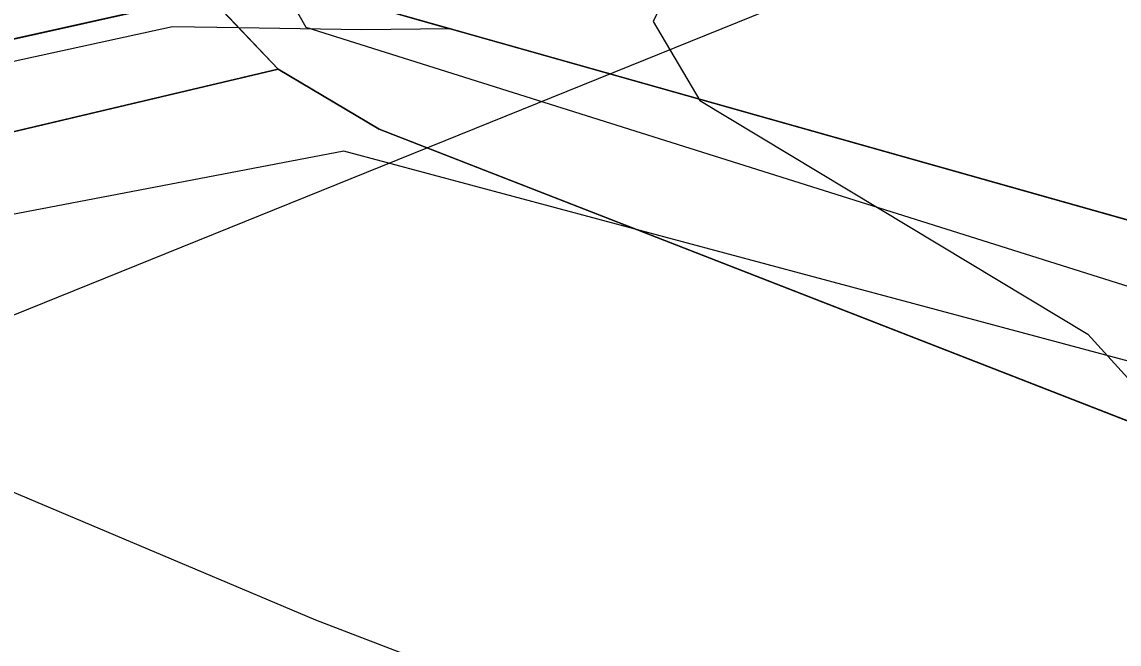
# Model space of a CAD drawing. Extents: x -706130 to -698555, y -971544 to -967260.
# Drawn here: x -703846.3 to -703802.72, y -970326.62 to -970301.93 of the extents above; entities that cross this region are included whole.
import ezdxf

# ---------------------------------------------------------------- set-up
doc = ezdxf.new("R2010")
doc.units = 0
for name, color, linetype in [('Archeologická naleziště S', 7, 'Continuous'), ('BPEJ hranice S', 7, 'Continuous'), ('BPEJ I-II trida ochrany S', 7, 'Continuous'), ('Docházková izochrona - VLAK N', 7, 'Continuous'), ('KN_Hranice_parcel', 7, 'Continuous'), ('KN_Polygon parcely', 7, 'Continuous'), ('KN_POZEMKY_14_OSTATNI PLOCHA', 7, 'Continuous'), ('KN_POZEMKY_7_TTP', 7, 'Continuous'), ('KN_VYUZITI_17_ostatni plocha_ostatni komunikace', 7, 'Continuous'), ('KN_VYUZITI_26_ostatni plocha_jina plocha', 7, 'Continuous'), ('Komunikace mistni obsluzne - osy S', 7, 'Continuous'), ('OP lesa 30 m', 7, 'Continuous'), ('Plochy smíšené nezastavěného území všeobecné S', 7, 'Continuous'), ('Plochy verejnych prostranstvi - komunikace ostatni S', 7, 'Continuous'), ('Plochy zemědělské všeobecné CELEK S', 7, 'Continuous'), ('Regulační bloky v krajině S', 7, 'Continuous'), ('Regulační bloky zastavěné S', 7, 'Continuous'), ('Trasy turistické N', 7, 'Continuous'), ('Vodovodní řady - rozváděcí S', 7, 'Continuous'), ('VÝŠKOPIS_vrstevnice zesílená', 7, 'Continuous')]:
    doc.layers.add(name, color=color, linetype=linetype)

msp = doc.modelspace()

# ---------------------------------------------------------------- linework, layer by layer
at = {"layer": 'Archeologická naleziště S'}
msp.add_lwpolyline([(-703408.701, -970993.876), (-703586.125, -970875.938), (-703659.438, -970897.188), (-703878.375, -970326.375), (-703591.188, -970210.375), (-703362.812, -970550.625), (-703335.438, -970886.438), (-703375.42, -970994.479)], dxfattribs=at)
at = {"layer": 'BPEJ hranice S'}
for points in [[(-703767.617, -970319.481), (-703779.407, -970316.938), (-703779.1, -970315.41), (-703778.3, -970315.6), (-703775.52, -970299.64), (-703809.34, -970300.42), (-703832.7, -970301.24), (-703829.298, -970302.199), (-703832.807, -970302.242), (-703837.679, -970302.166), (-703840.32, -970302.126), (-703870.545, -970308.717), (-703870.125, -970308.298), (-703868.67, -970307.51), (-703853.796, -970292.04), (-703848.433, -970286.7), (-703845.416, -970287.986), (-703842.263, -970289.331), (-703840.381, -970288.794), (-703819.204, -970282.755), (-703813.26, -970281.646), (-703813.237, -970281.642), (-703765.425, -970275.521)], [(-704100.211, -970315.647), (-704085.654, -970315.027), (-704043.84, -970322.076), (-704018.752, -970325.485), (-703994.283, -970326.105), (-703971.983, -970325.485), (-703949.063, -970321.767), (-703925.833, -970317.119), (-703915.647, -970316.046), (-703902.293, -970314.64), (-703884.329, -970312.161), (-703878.166, -970312.656), (-703871.149, -970313.219), (-703866.143, -970313.622), (-703850.568, -970318.934), (-703834.64, -970325.662), (-703815.702, -970332.921), (-703794.994, -970335.931), (-703778.003, -970335.931), (-703771.474, -970334.73)]]:
    msp.add_lwpolyline(points, dxfattribs=at)
at = {"layer": 'BPEJ I-II trida ochrany S'}
for p, q in [((-703832.7, -970301.24), (-703800.34, -970310.36)), ((-703836.12, -970303.81), (-703867.44, -970311.2)), ((-703832.11, -970306.19), (-703836.12, -970303.81)), ((-703799.81, -970318.76), (-703832.11, -970306.19))]:
    msp.add_line(p, q, dxfattribs=at)
msp.add_lwpolyline([(-703871.148, -970313.219), (-703866.143, -970313.622), (-703850.568, -970318.934), (-703834.64, -970325.662), (-703815.702, -970332.921), (-703794.994, -970335.931), (-703778.003, -970335.931), (-703771.474, -970334.73), (-703762.605, -970333.098), (-703752.163, -970328.849), (-703747.808, -970325.284)], dxfattribs=at)
at = {"layer": 'Docházková izochrona - VLAK N'}
msp.add_circle((-704165.451, -969778.767), 800, dxfattribs=at)
at = {"layer": 'KN_Hranice_parcel'}
for p, q in [((-703868.67, -970307.51), (-703838.9, -970300.88)), ((-703838.9, -970300.88), (-703836.12, -970303.81))]:
    msp.add_line(p, q, dxfattribs=at)
for points in [[(-703832.7, -970301.24), (-703800.34, -970310.36), (-703778.3, -970315.6)], [(-703836.12, -970303.81), (-703867.44, -970311.2), (-703907.58, -970333.06), (-703958.41, -970348.31), (-703977.64, -970352.14), (-704054.81, -970362.83)], [(-703747.69, -970335.57), (-703751, -970333.7), (-703740.94, -970326.57), (-703745.69, -970325.55), (-703799.81, -970318.76), (-703832.11, -970306.19), (-703836.12, -970303.81)]]:
    msp.add_lwpolyline(points, dxfattribs=at)
at = {"layer": 'KN_Polygon parcely'}
for points in [[(-703767.1, -970317.6), (-703778.3, -970315.6), (-703800.34, -970310.36), (-703832.7, -970301.24), (-703833.56, -970299.93), (-703835.24, -970297.19), (-703841.1, -970287.62), (-703842.85, -970284.68), (-703846.02, -970280.19), (-703897.1, -970221.34), (-703897.74, -970209.3), (-703903.88, -970183.76), (-703945.94, -970163.28), (-703988.89, -970158.47), (-703997.02, -970157.56), (-704000.19, -970155.45), (-704027.01, -970139.66), (-704036.53, -970133.7), (-704041.62, -970130.52), (-704064.44, -970106.69), (-704087.85, -970063.07), (-704089.75, -970059.21), (-704097.62, -970043.99)], [(-704092.77, -970064.17), (-704069.05, -970106.74), (-704043.74, -970133.66), (-704002.99, -970156.78), (-703998.74, -970161.26), (-703947.79, -970166.93), (-703909.74, -970185.39), (-703903.21, -970211.13), (-703901.64, -970222.76), (-703850.21, -970280.78), (-703846.96, -970284.93), (-703838.9, -970300.88), (-703836.12, -970303.81), (-703832.11, -970306.19), (-703799.81, -970318.76), (-703745.69, -970325.55)], [(-704125.78, -970355.06), (-704083.98, -970360.18), (-704054.81, -970362.83), (-703977.64, -970352.14), (-703958.41, -970348.31), (-703907.58, -970333.06), (-703867.44, -970311.2), (-703836.12, -970303.81), (-703838.9, -970300.88), (-703868.67, -970307.51), (-703908.69, -970329.2), (-703963.41, -970345.69), (-703984.67, -970349.36), (-704034.74, -970356.57), (-704047.74, -970356.15), (-704086.79, -970353.27), (-704124.8, -970348.44)], [(-703745.69, -970325.55), (-703799.81, -970318.76), (-703832.11, -970306.19), (-703836.12, -970303.81), (-703867.44, -970311.2), (-703907.58, -970333.06), (-703958.41, -970348.31), (-703977.64, -970352.14), (-704054.81, -970362.83), (-704047.91, -970462.01), (-704021.52, -970457.99), (-703958.88, -970448.46), (-703948.54, -970445.65), (-703938.43, -970444.92), (-703869.86, -970424.84), (-703835.12, -970417.7), (-703819.16, -970415.35), (-703781.1, -970410.72), (-703763.94, -970409.03)]]:
    msp.add_lwpolyline(points, dxfattribs=at)
for points in [[(-703838.9, -970300.88), (-703846.96, -970284.93), (-703868.67, -970307.51)], [(-703809.34, -970300.42), (-703832.7, -970301.24), (-703800.34, -970310.36), (-703778.3, -970315.6), (-703775.52, -970299.64)]]:
    msp.add_lwpolyline(points, close=True, dxfattribs=at)
at = {"layer": 'KN_POZEMKY_14_OSTATNI PLOCHA'}
for p, q in [((-703868.67, -970307.51), (-703838.9, -970300.88)), ((-703838.9, -970300.88), (-703868.67, -970307.51)), ((-703838.9, -970300.88), (-703836.12, -970303.81)), ((-703836.12, -970303.81), (-703838.9, -970300.88)), ((-703832.7, -970301.24), (-703800.34, -970310.36)), ((-703836.12, -970303.81), (-703867.44, -970311.2)), ((-703832.11, -970306.19), (-703836.12, -970303.81)), ((-703799.81, -970318.76), (-703832.11, -970306.19))]:
    msp.add_line(p, q, dxfattribs=at)
at = {"layer": 'KN_POZEMKY_7_TTP'}
for p, q in [((-703800.34, -970310.36), (-703832.7, -970301.24)), ((-703867.44, -970311.2), (-703836.12, -970303.81)), ((-703836.12, -970303.81), (-703832.11, -970306.19)), ((-703832.11, -970306.19), (-703799.81, -970318.76))]:
    msp.add_line(p, q, dxfattribs=at)
at = {"layer": 'KN_VYUZITI_17_ostatni plocha_ostatni komunikace'}
for p, q in [((-703868.67, -970307.51), (-703838.9, -970300.88)), ((-703838.9, -970300.88), (-703836.12, -970303.81)), ((-703836.12, -970303.81), (-703838.9, -970300.88)), ((-703832.7, -970301.24), (-703800.34, -970310.36)), ((-703836.12, -970303.81), (-703867.44, -970311.2)), ((-703832.11, -970306.19), (-703836.12, -970303.81)), ((-703799.81, -970318.76), (-703832.11, -970306.19))]:
    msp.add_line(p, q, dxfattribs=at)
at = {"layer": 'KN_VYUZITI_26_ostatni plocha_jina plocha'}
msp.add_line((-703838.9, -970300.88), (-703868.67, -970307.51), dxfattribs=at)
at = {"layer": 'Komunikace mistni obsluzne - osy S'}
msp.add_lwpolyline([(-704099.359, -970044.528), (-704089.303, -970065.792), (-704067.267, -970106.395), (-704042.783, -970131.946), (-703996.875, -970159.16), (-703946.508, -970165.548), (-703907.071, -970184.712), (-703900.6, -970211.051), (-703899.551, -970222.339), (-703846.298, -970282.28), (-703835.018, -970302.143), (-703799.428, -970313.344), (-703772.67, -970319.119)], dxfattribs=at)
at = {"layer": 'OP lesa 30 m'}
msp.add_arc((-703832.7, -970301.24), 30, 213.2844, 272.0104, dxfattribs=at)
at = {"layer": 'Plochy smíšené nezastavěného území všeobecné S'}
msp.add_line((-703832.7, -970301.24), (-703800.34, -970310.36), dxfattribs=at)
msp.add_lwpolyline([(-703846.96, -970284.93), (-703868.67, -970307.51), (-703838.9, -970300.88)], dxfattribs=at)
at = {"layer": 'Plochy verejnych prostranstvi - komunikace ostatni S'}
for p, q in [((-703838.9, -970300.88), (-703868.67, -970307.51)), ((-703867.44, -970311.2), (-703836.12, -970303.81))]:
    msp.add_line(p, q, dxfattribs=at)
for points in [[(-703636.8, -970356.67), (-703639.36, -970354.95), (-703648.37, -970348.91), (-703679.36, -970337.91), (-703708.75, -970330.82), (-703726.21, -970326.31), (-703741.07, -970322.48), (-703744, -970321.72), (-703767.1, -970317.6), (-703778.3, -970315.6), (-703800.34, -970310.36), (-703832.7, -970301.24), (-703833.56, -970299.93), (-703835.24, -970297.19), (-703841.1, -970287.62), (-703842.85, -970284.68), (-703846.02, -970280.19), (-703897.1, -970221.34), (-703897.74, -970209.3), (-703903.88, -970183.76), (-703945.94, -970163.28), (-703988.89, -970158.47)], [(-703836.12, -970303.81), (-703832.11, -970306.19), (-703799.81, -970318.76), (-703745.69, -970325.55)]]:
    msp.add_lwpolyline(points, dxfattribs=at)
at = {"layer": 'Plochy zemědělské všeobecné CELEK S'}
for p, q in [((-703836.12, -970303.81), (-703867.44, -970311.2)), ((-703832.11, -970306.19), (-703836.12, -970303.81)), ((-703799.81, -970318.76), (-703832.11, -970306.19))]:
    msp.add_line(p, q, dxfattribs=at)
at = {"layer": 'Regulační bloky v krajině S'}
for p, q in [((-703832.7, -970301.24), (-703800.34, -970310.36)), ((-703836.12, -970303.81), (-703867.44, -970311.2)), ((-703832.11, -970306.19), (-703836.12, -970303.81)), ((-703799.81, -970318.76), (-703832.11, -970306.19))]:
    msp.add_line(p, q, dxfattribs=at)
msp.add_lwpolyline([(-703846.96, -970284.93), (-703868.67, -970307.51), (-703838.9, -970300.88)], dxfattribs=at)
at = {"layer": 'Regulační bloky zastavěné S'}
for p, q in [((-703838.9, -970300.88), (-703868.67, -970307.51)), ((-703867.44, -970311.2), (-703836.12, -970303.81))]:
    msp.add_line(p, q, dxfattribs=at)
for points in [[(-703636.8, -970356.67), (-703639.36, -970354.95), (-703648.37, -970348.91), (-703679.36, -970337.91), (-703708.75, -970330.82), (-703726.21, -970326.31), (-703741.07, -970322.48), (-703744, -970321.72), (-703767.1, -970317.6), (-703778.3, -970315.6), (-703800.34, -970310.36), (-703832.7, -970301.24), (-703833.56, -970299.93), (-703835.24, -970297.19), (-703841.1, -970287.62), (-703842.85, -970284.68)], [(-703836.12, -970303.81), (-703832.11, -970306.19), (-703799.81, -970318.76), (-703745.69, -970325.55)]]:
    msp.add_lwpolyline(points, dxfattribs=at)
at = {"layer": 'Trasy turistické N'}
msp.add_lwpolyline([(-704097.62, -970043.99), (-704089.75, -970059.21), (-704087.85, -970063.07), (-704064.44, -970106.69), (-704041.62, -970130.52), (-704027.01, -970139.66), (-704000.19, -970155.45), (-703997.02, -970157.56), (-703988.89, -970158.47), (-703945.94, -970163.28), (-703903.88, -970183.76), (-703897.74, -970209.3), (-703897.1, -970221.34), (-703846.02, -970280.19), (-703842.85, -970284.68), (-703832.7, -970301.24), (-703800.34, -970310.36), (-703778.3, -970315.6), (-703744, -970321.72)], dxfattribs=at)
at = {"layer": 'Vodovodní řady - rozváděcí S'}
msp.add_lwpolyline([(-703705.115, -970338.641), (-703778.014, -970321.904), (-703833.516, -970307.053), (-703861.439, -970312.389), (-703868.356, -970316.105), (-703904.121, -970336.958), (-703973.416, -970354.561), (-704040.155, -970361.912), (-704066.07, -970359.909), (-704122.844, -970354.44)], dxfattribs=at)
at = {"layer": 'VÝŠKOPIS_vrstevnice zesílená'}
msp.add_lwpolyline([(-703803.388, -970267.81), (-703809.38, -970282.077), (-703817.227, -970293.634), (-703821.222, -970301.908), (-703819.367, -970305.047), (-703803.959, -970314.321), (-703796.825, -970322.167), (-703796.111, -970331.013), (-703801.818, -970337.861), (-703809.951, -970340.287), (-703826.786, -970340.572), (-703843.05, -970338.575), (-703860.455, -970334.722), (-703872.868, -970329.159), (-703880.715, -970323.166), (-703954.306, -970260.722)], dxfattribs=at)

doc.saveas('drawing.dxf')
